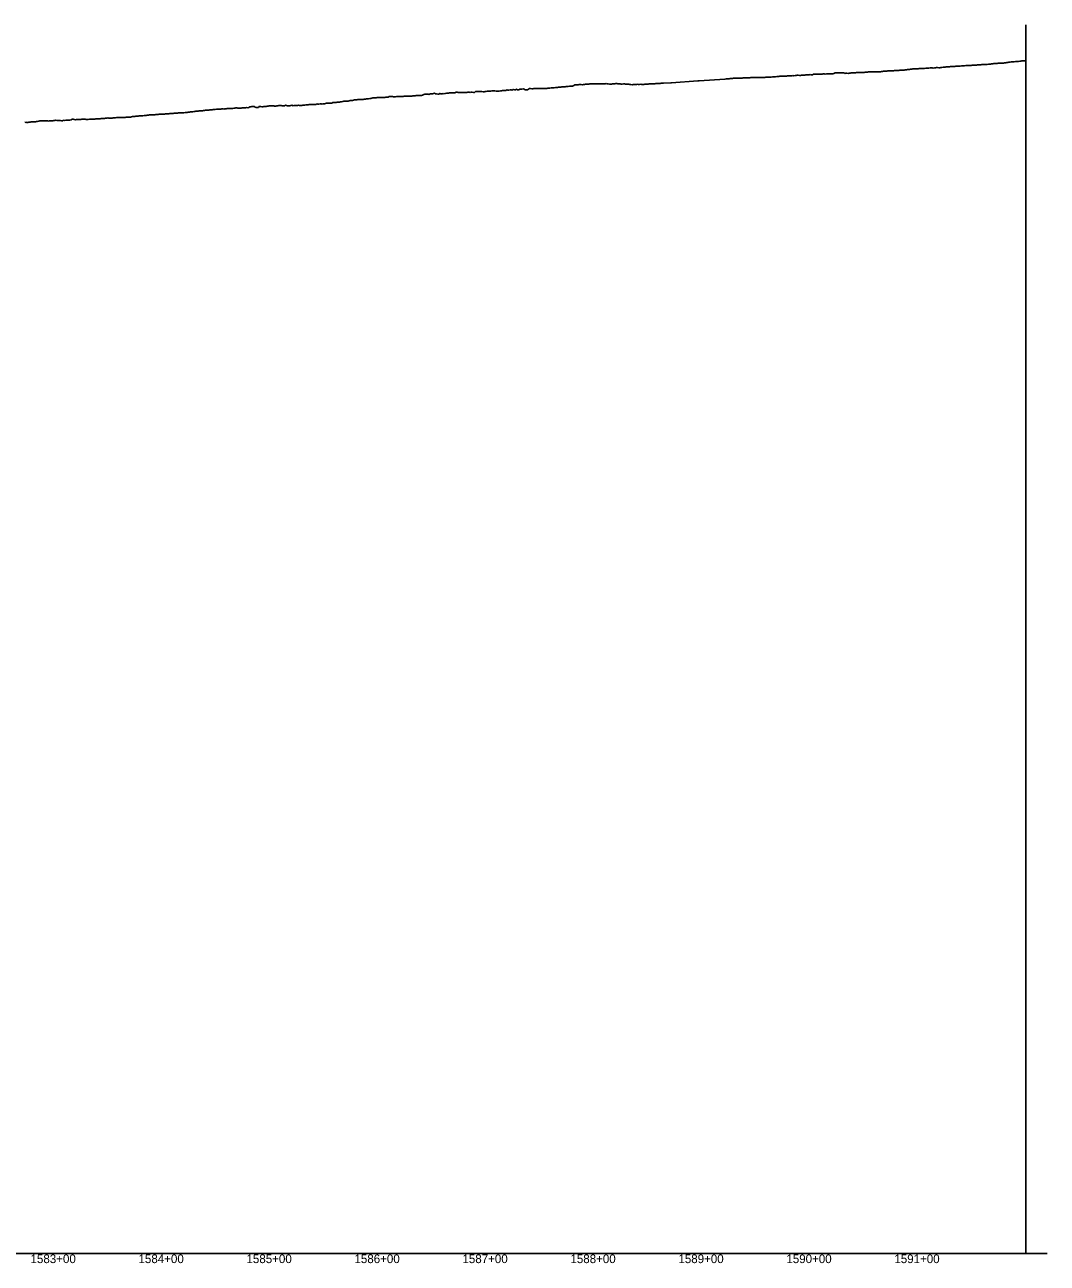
# Model space of a CAD drawing. Extents: x -3793 to 50787, y -1075 to 6138.
# Drawn here: x 45653 to 46600, y 991 to 2138 of the extents above; entities that cross this region are included whole.
import ezdxf

# ---------------------------------------------------------------- set-up
doc = ezdxf.new("R2010")
doc.units = 0
for name, color, linetype in [('RD_DDB_Profile_EX', 7, 'Continuous'), ('RD_DDB_StaTX', 7, 'Continuous'), ('RD_GPK_Profile_Cell', 7, 'Continuous'), ('RD_Sketch10', 7, 'Continuous')]:
    doc.layers.add(name, color=color, linetype=linetype)

msp = doc.modelspace()

# ---------------------------------------------------------------- linework, layer by layer
at = {"layer": 'RD_DDB_Profile_EX'}
for points in [[(46497.465085, 2098.29363), (46498.505957, 2098.426705), (46499.496816, 2098.180835), (46500.461797, 2098.18143), (46501.499836, 2098.376375), (46502.466038, 2098.47338), (46503.492767, 2098.63036), (46504.4603, 2098.679275), (46505.495786, 2098.7742), (46506.496734, 2098.964525), (46507.46699, 2099.06191), (46508.489665, 2099.110295), (46509.461252, 2099.2078), (46510.492684, 2099.256415), (46511.465493, 2099.305485), (46512.485616, 2099.356585), (46513.486563, 2099.45481), (46514.462205, 2099.45539), (46515.489582, 2099.553495), (46516.466445, 2099.60283), (46517.482514, 2099.613595), (46518.483461, 2099.76175), (46519.485533, 2099.814775), (46520.48648, 2099.85834), (46521.457629, 2099.95671), (46522.479412, 2100.04389), (46523.46166, 2100.093525), (46524.482431, 2100.188405), (46525.47329, 2100.185025), (46526.475362, 2100.282225), (46527.47631, 2100.38169), (46528.462612, 2100.38226), (46529.479329, 2100.23418), (46530.457018, 2100.48098), (46531.47226, 2100.62841), (46532.473208, 2100.62739), (46533.47528, 2100.579235), (46534.466139, 2100.62622), (46535.457827, 2100.87435), (46536.506803, 2100.92369), (46537.518164, 2101.020545), (46538.508965, 2101.062415), (46539.510349, 2101.15724), (46540.511718, 2101.25357), (46541.503142, 2101.200335), (46542.506906, 2101.26156), (46543.509615, 2101.266955), (46544.512352, 2101.27275), (46545.505203, 2101.47922), (46546.507953, 2101.53557), (46547.511605, 2101.64673), (46548.514342, 2101.800935), (46549.507264, 2101.857395), (46550.510014, 2102.06439), (46551.513577, 2102.12923), (46552.506575, 2102.233525), (46553.509325, 2102.23593), (46554.511848, 2102.3788), (46555.514585, 2102.52622), (46556.508636, 2102.552225), (46557.511386, 2102.50874), (46558.513838, 2102.553415), (46559.516575, 2102.614355), (46560.510662, 2102.63907), (46561.513447, 2102.88406), (46562.515828, 2103.04658), (46563.508992, 2103.190745), (46564.511742, 2103.245695), (46565.515082, 2103.265115), (46566.517818, 2103.65485), (46567.511053, 2103.566785), (46568.513755, 2103.61911), (46569.515489, 2103.765855), (46570.51676, 2103.86962), (46571.518496, 2104.107135), (46572.509764, 2104.103595), (46573.511498, 2104.152715), (46574.513231, 2104.247435), (46575.514529, 2104.348785), (46576.516265, 2104.545745), (46577.508476, 2104.588705), (46578.510166, 2104.58552), (46579.511899, 2104.638995), (46580.28, 2104.6767)], [(46251.437115, 2084.31352), (46252.063663, 2084.34866), (46276.378556, 2085.9596), (46277.71386, 2086.034105), (46301.559852, 2087.608125), (46302.562959, 2087.800825), (46303.555035, 2087.89338), (46304.55814, 2088.006305), (46305.475573, 2088.052715), (46306.478024, 2088.18667), (46307.480474, 2088.317), (46308.473743, 2088.36771), (46309.475396, 2088.460625), (46310.55486, 2088.49222), (46311.480247, 2088.53588), (46312.473458, 2088.501465), (46313.547614, 2088.41982), (46314.477009, 2088.46681), (46315.47946, 2088.51691), (46316.472625, 2088.556205), (46317.474382, 2088.649415), (46318.476833, 2088.746115), (46319.479283, 2088.796065), (46320.535193, 2088.855145), (46321.474164, 2088.8986), (46322.537088, 2088.89176), (46323.478446, 2088.986325), (46324.471506, 2089.02977), (46325.473368, 2089.120705), (46326.475818, 2089.175955), (46327.478269, 2089.128025), (46328.471268, 2089.1769), (46329.473191, 2089.17072), (46330.525615, 2089.172215), (46331.47806, 2089.168715), (46332.517421, 2089.212255), (46333.472354, 2089.2129), (46334.474804, 2089.261575), (46335.477255, 2089.21451), (46336.47015, 2089.2667), (46337.472177, 2089.30847), (46338.474627, 2089.302525), (46339.477078, 2089.348625), (46340.515668, 2089.39656), (46341.471977, 2089.392445), (46342.507842, 2089.486665), (46343.47624, 2089.53569), (46344.478691, 2089.58347), (46345.471163, 2089.72776), (46346.473613, 2089.871035), (46347.476064, 2089.87011), (46348.478514, 2089.914985), (46349.470986, 2090.01218), (46350.496369, 2090.106085), (46351.475873, 2090.151415), (46352.498264, 2090.35072), (46353.470349, 2090.449145), (46354.472599, 2090.44454), (46355.475049, 2090.45032), (46356.4775, 2090.491225), (46357.470111, 2090.486965), (46358.472422, 2090.53423), (46359.474873, 2090.62737), (46360.48679, 2090.673625), (46361.469868, 2090.86806), (46362.478597, 2090.767435), (46363.474035, 2090.768205), (46364.476486, 2090.91357), (46365.468993, 2090.85948), (46366.471408, 2090.95553), (46367.47437, 2091.1513), (46368.476442, 2091.2021), (46369.478516, 2091.20269), (46370.4705, 2091.153245), (46371.473695, 2091.15877), (46372.475767, 2091.45862), (46373.477844, 2091.459895), (46374.479917, 2091.41124), (46375.483109, 2091.41648), (46376.475093, 2091.56598), (46377.477173, 2091.566715), (46378.480362, 2091.671405), (46379.482434, 2091.772095), (46380.484517, 2091.872825), (46381.476501, 2091.775145), (46382.479687, 2091.73115), (46383.48176, 2092.12718), (46384.483845, 2092.1797), (46385.485918, 2092.23225), (46386.489101, 2092.23467), (46387.481085, 2092.235815), (46388.483174, 2092.235825), (46389.486354, 2092.289865), (46390.488426, 2092.339665), (46391.490518, 2092.389505), (46392.492591, 2092.48925), (46393.48568, 2092.446445), (46394.487752, 2092.39911), (46395.489847, 2092.54887), (46396.491919, 2092.60058), (46397.495093, 2092.555545)], [(46397.495093, 2092.555545), (46398.497165, 2092.55509), (46399.489175, 2092.653285), (46400.492346, 2092.660455), (46401.494418, 2092.71113), (46402.49652, 2092.76837), (46403.498592, 2093.399555), (46404.50176, 2093.640745), (46405.493744, 2093.495235), (46406.495848, 2093.550055), (46407.497921, 2093.59766), (46408.501085, 2093.647895), (46409.503157, 2093.457685), (46410.505265, 2093.41146), (46411.498338, 2093.46516), (46412.500411, 2093.02919), (46413.502521, 2093.07659), (46414.504593, 2093.07894), (46415.507752, 2093.031735), (46416.509824, 2093.178705), (46417.501849, 2093.33106), (46418.503922, 2093.429825), (46419.507077, 2093.43803), (46420.509149, 2093.436695), (46421.511266, 2093.43946), (46422.514419, 2093.593945), (46423.506403, 2093.70062), (46424.508475, 2093.840745), (46425.510547, 2093.839225), (46426.512619, 2093.794095), (46427.513613, 2093.88682), (46428.505597, 2093.941335), (46429.50767, 2093.896135), (46430.509695, 2093.94241), (46431.511767, 2094.040915), (46432.513839, 2094.09365), (46433.505823, 2094.18762), (46434.507895, 2094.333895), (46435.509967, 2094.343105), (46436.51204, 2094.39153), (46437.514112, 2094.35309), (46438.515739, 2094.405945), (46439.508168, 2094.454155), (46440.51024, 2094.35482), (46441.512312, 2094.357725), (46442.513308, 2094.54127), (46443.515381, 2094.49405), (46444.507365, 2094.453205), (46445.509388, 2094.55589), (46446.51146, 2094.702125), (46447.513532, 2094.80054), (46448.515604, 2094.946675), (46449.507588, 2094.990275), (46450.50966, 2095.08857), (46451.511733, 2095.202825), (46452.513805, 2095.294265), (46453.515877, 2095.340215), (46454.507861, 2095.347515), (46455.509933, 2095.35278), (46456.512005, 2095.3534), (46457.513004, 2095.398), (46458.515076, 2095.641725), (46459.517097, 2095.64443), (46460.509081, 2095.69247), (46461.511153, 2095.743035), (46462.513225, 2095.75296), (46463.515297, 2095.846515), (46464.517369, 2095.93762), (46465.509353, 2095.94269), (46466.511426, 2095.96237), (46467.513498, 2096.055815), (46468.51557, 2096.19434), (46469.517642, 2096.38759), (46470.509626, 2096.50499), (46471.511698, 2096.550685), (46472.512699, 2096.693015), (46473.514772, 2096.941165), (46474.51679, 2096.99154), (46475.508774, 2097.132195), (46476.510846, 2097.232675), (46477.512918, 2097.24783), (46478.51499, 2097.25331), (46479.517063, 2097.30143), (46480.519135, 2097.34952), (46481.511119, 2097.447365), (46482.513191, 2097.547915), (46483.464678, 2097.548435), (46484.51621, 2097.64554), (46485.507069, 2097.64714), (46486.46139, 2097.60007), (46487.510089, 2097.69464), (46488.46563, 2097.838225), (46489.513108, 2097.88315), (46490.460342, 2097.978945), (46491.50604, 2097.98724), (46492.506987, 2097.98845), (46493.466583, 2097.989015), (46494.499918, 2097.9377), (46495.460845, 2098.034175), (46496.502938, 2098.19695), (46497.465085, 2098.29363)], [(46046.500997, 2075.06776), (46047.545751, 2074.92179), (46048.547394, 2074.92226), (46049.538682, 2074.96953), (46050.540754, 2074.974125), (46051.501289, 2075.07047), (46052.543774, 2075.511945), (46053.535758, 2075.4602), (46054.536705, 2075.40795), (46055.538777, 2075.31421), (46056.501581, 2075.31466), (46057.541796, 2075.175395), (46058.53378, 2075.17574), (46059.534728, 2075.27274), (46060.5368, 2075.330635), (46061.501873, 2075.23492), (46062.539819, 2075.20984), (46063.531803, 2075.455035), (46064.532751, 2075.53526), (46065.534823, 2075.441125), (46066.502165, 2075.49011), (46067.537508, 2075.459695), (46068.529826, 2075.363345), (46069.530773, 2075.360495), (46070.532846, 2076.28694), (46071.502457, 2076.28725), (46072.525777, 2076.19157), (46073.527849, 2076.190395), (46074.528796, 2076.198795), (46075.530869, 2076.100755), (46076.502749, 2076.10122), (46077.5238, 2075.961335), (46078.525872, 2075.92058), (46079.526819, 2076.114175), (46080.528891, 2076.321735), (46081.503042, 2076.61409), (46082.521823, 2076.60515), (46083.523895, 2076.55176), (46084.524842, 2076.498835), (46085.526914, 2076.791785), (46086.528986, 2076.94225), (46087.52097, 2076.7464), (46088.523072, 2076.740465), (46089.52624, 2076.61328), (46090.528344, 2076.51545), (46091.531509, 2076.62465), (46092.533616, 2076.619315), (46093.52669, 2076.765415), (46094.528799, 2076.961135), (46095.530872, 2077.01166), (46096.534071, 2077.208405), (46097.536144, 2077.16779), (46098.539301, 2077.179125), (46099.531327, 2077.803085), (46100.534482, 2077.51187), (46101.536599, 2077.466445), (46102.539751, 2077.71128), (46103.541871, 2077.674585), (46104.543943, 2077.47722), (46105.537054, 2078.199345), (46106.539127, 2077.815455), (46107.542273, 2077.7254), (46108.544399, 2078.271235), (46109.547542, 2077.66378), (46110.549671, 2077.82211), (46111.542723, 2078.314635), (46112.544854, 2078.3651), (46113.547993, 2078.417565), (46114.550126, 2078.576205), (46115.552198, 2078.429335), (46116.555398, 2077.727755), (46117.547382, 2077.803775), (46118.550515, 2077.841395), (46119.552654, 2078.50378), (46120.555784, 2078.9327), (46121.557926, 2078.951725), (46122.561053, 2078.724035), (46123.553109, 2078.68098), (46124.556234, 2078.868515), (46125.558381, 2078.919235), (46126.560454, 2078.97307), (46127.563576, 2078.983515), (46128.565725, 2078.901525), (46129.558757, 2078.94141), (46130.560909, 2078.938675), (46131.564026, 2078.978975), (46132.566181, 2078.976315), (46133.569295, 2079.030955), (46134.571453, 2079.143325), (46135.564204, 2079.139985), (46136.566636, 2079.141235), (46137.568709, 2079.191925), (46138.571818, 2079.25065), (46139.493812, 2079.43142), (46140.496314, 2079.51606), (46141.488786, 2079.55882), (46142.491236, 2079.601965), (46143.493687, 2079.759785), (46144.486868, 2079.849155), (46145.488609, 2079.93904), (46146.49106, 2080.029235)], [(46146.49106, 2080.029235), (46147.49351, 2080.07971), (46148.48663, 2080.229835), (46149.488432, 2080.27682), (46150.490883, 2080.40834), (46151.493955, 2080.50572), (46152.486998, 2080.55854), (46153.488916, 2080.60271), (46154.491366, 2080.697235), (46155.493817, 2080.75241), (46156.486797, 2080.896735), (46157.488739, 2081.083995), (46158.49119, 2081.271865), (46159.49364, 2081.235855), (46160.486112, 2081.13736), (46161.488562, 2081.72794), (46162.491013, 2082.35016), (46163.493463, 2082.39836), (46164.486571, 2082.446215), (46165.489023, 2082.53015), (46166.491496, 2082.62204), (46167.484291, 2082.627455), (46168.486419, 2082.57618), (46169.488869, 2082.52637), (46170.491319, 2082.62363), (46171.484053, 2082.770955), (46172.486242, 2082.918515), (46173.488692, 2082.86971), (46174.491143, 2082.918435), (46175.483815, 2083.16205), (46176.486714, 2083.259255), (46177.489166, 2083.361495), (46178.491617, 2083.36175), (46179.48422, 2083.26158), (46180.486549, 2083.35855), (46181.488999, 2083.40643), (46182.491449, 2083.40538), (46183.483982, 2083.405165), (46184.486372, 2083.35412), (46185.488822, 2083.352615), (46186.491272, 2083.35142), (46187.483773, 2083.35002), (46188.486196, 2083.40097), (46189.488646, 2083.452325), (46190.490411, 2083.451615), (46191.482247, 2083.500115), (46192.484037, 2083.40031), (46193.485827, 2083.250455), (46194.487617, 2083.151485), (46195.489394, 2083.15131), (46196.481218, 2083.15121), (46197.483008, 2083.200945), (46198.484798, 2083.35045), (46199.486588, 2083.450255), (46200.488378, 2083.550095), (46201.028009, 2083.576935), (46201.490298, 2083.600145), (46202.482282, 2083.30038), (46203.484354, 2083.25079), (46204.486426, 2083.20147), (46205.488498, 2083.10218), (46206.49057, 2083.103145), (46207.482554, 2083.25296), (46208.484627, 2083.302825), (46209.486699, 2083.103355), (46210.488771, 2083.003915), (46211.490843, 2083.104365), (46212.492915, 2082.85677), (46213.484899, 2082.70748), (46214.486971, 2082.60866), (46215.489043, 2082.460115), (46216.491116, 2082.560875), (46217.493188, 2082.61142), (46218.485172, 2082.611875), (46219.487244, 2082.812385), (46220.489316, 2082.91236), (46221.491388, 2082.81438), (46222.49346, 2082.81514), (46223.485444, 2082.86503), (46224.487517, 2082.81576), (46225.488469, 2082.812795), (46226.490542, 2082.813585), (46227.492614, 2082.864635), (46228.494686, 2082.86598), (46229.486671, 2082.966765), (46230.488743, 2083.067025), (46231.490816, 2083.167535), (46232.492888, 2083.26802), (46233.494961, 2083.369145), (46234.486945, 2083.36998), (46235.489017, 2083.421875), (46236.49109, 2083.47199), (46237.494278, 2083.47804), (46238.496362, 2083.530885), (46239.499548, 2083.488515), (46240.491545, 2083.491555), (46241.494729, 2083.59508), (46242.496817, 2083.792465), (46243.499998, 2083.8993), (46244.569357, 2083.856525), (46251.437115, 2084.31352)], [(45846.556902, 2060.776895), (45847.532293, 2060.829235), (45848.524387, 2061.121755), (45849.526195, 2061.028205), (45850.527985, 2060.833025), (45851.530128, 2060.738415), (45852.522229, 2060.850905), (45853.524038, 2060.883005), (45854.52647, 2061.03231), (45855.528259, 2061.130125), (45856.529756, 2061.18239), (45857.530921, 2061.224535), (45858.52299, 2061.27536), (45859.524136, 2061.221625), (45860.525909, 2061.525855), (45861.527053, 2062.056305), (45862.528827, 2062.10097), (45863.529757, 2062.194815), (45864.521768, 2062.25076), (45865.522909, 2062.44636), (45866.524686, 2061.662805), (45867.525827, 2061.410185), (45868.527605, 2061.407505), (45869.528594, 2061.54975), (45870.520546, 2062.537985), (45871.521675, 2062.28649), (45872.523464, 2062.037695), (45873.524593, 2062.08165), (45874.526383, 2062.181445), (45875.527424, 2062.27507), (45876.529217, 2062.423065), (45877.520453, 2062.520335), (45878.522242, 2062.61892), (45879.523371, 2062.810485), (45880.525161, 2062.80881), (45881.52629, 2062.85483), (45882.527413, 2062.90136), (45883.800587, 2062.987585), (45884.521846, 2062.702745), (45885.52392, 2062.703715), (45886.527116, 2062.857085), (45887.529192, 2062.958235), (45888.532385, 2063.11204), (45889.52444, 2063.161445), (45890.527566, 2063.1643), (45891.529648, 2063.01611), (45892.532835, 2062.82205), (45893.53492, 2062.82433), (45894.538104, 2063.619), (45895.540191, 2063.275475), (45896.533285, 2062.789115), (45897.535375, 2062.83834), (45898.538554, 2062.946865), (45899.540647, 2063.242295), (45900.543846, 2063.588125), (45901.545919, 2062.99985), (45902.53903, 2063.157995), (45903.541102, 2063.160985), (45904.544302, 2063.16657), (45905.546374, 2063.271075), (45906.549574, 2063.475615), (45907.551646, 2063.2805), (45908.545052, 2063.23482), (45909.54683, 2063.187105), (45910.550029, 2063.485305), (45911.55319, 2063.539045), (45912.555301, 2063.68656), (45913.55846, 2063.93448), (45914.560532, 2063.940575), (45915.552516, 2063.898285), (45916.554588, 2064.027035), (45917.55666, 2064.133175), (45918.558732, 2064.189395), (45919.549591, 2064.23375), (45920.551664, 2064.241595), (45921.553736, 2064.154985), (45922.555808, 2064.113095), (45923.55788, 2064.64375), (45924.548739, 2064.494915), (45925.550811, 2064.54745), (45926.552883, 2064.64644), (45927.554956, 2064.6454), (45928.557028, 2064.59796), (45929.549012, 2064.841135), (45930.549959, 2064.79787), (45931.552031, 2065.196895), (45932.554103, 2065.437015), (45933.546087, 2065.332085), (45934.54816, 2065.38273), (45935.550232, 2065.387005), (45936.551179, 2065.481665), (45937.553251, 2065.53408), (45938.545235, 2065.87569), (45939.547307, 2065.93162), (45940.549379, 2065.985845), (45941.550365, 2066.085825), (45942.552399, 2066.18465), (45943.544383, 2066.4316), (45944.546455, 2066.43926), (45945.548527, 2066.541745), (45946.550599, 2066.7407)], [(45946.550599, 2066.7407), (45947.541458, 2066.88829), (45948.543531, 2067.232175), (45949.545603, 2067.189755), (45950.547675, 2067.18875), (45951.549747, 2067.23771), (45952.541731, 2067.38814), (45953.542678, 2067.62764), (45954.544751, 2067.874885), (45955.546823, 2067.87722), (45956.548546, 2067.976115), (45957.540879, 2068.1765), (45958.542951, 2068.421865), (45959.543898, 2068.5255), (45960.545971, 2068.427825), (45961.537954, 2068.71802), (45962.540027, 2068.76858), (45963.542099, 2068.77779), (45964.543046, 2068.87441), (45965.545118, 2068.94506), (45966.537102, 2068.960635), (45967.539174, 2069.0379), (45968.541247, 2069.18011), (45969.543319, 2069.277335), (45970.545391, 2069.474505), (45971.537375, 2069.57139), (45972.539447, 2069.673725), (45973.541519, 2069.870775), (45974.543591, 2070.067775), (45975.545664, 2070.21112), (45976.537648, 2070.229475), (45977.53972, 2070.280095), (45978.541792, 2070.42521), (45979.543864, 2070.568395), (45980.545936, 2070.568915), (45981.53792, 2070.58046), (45982.539992, 2070.631065), (45983.542064, 2070.67977), (45984.544137, 2070.63993), (45985.546209, 2070.74445), (45986.548281, 2070.804845), (45987.540265, 2070.90921), (45988.542337, 2070.94625), (45989.544409, 2070.892985), (45990.546481, 2071.56575), (45991.548554, 2071.666215), (45992.540538, 2071.518515), (45993.54261, 2071.47508), (45994.544682, 2071.302165), (45995.546754, 2071.25493), (45996.548826, 2071.403575), (45997.550478, 2071.58967), (45998.542882, 2071.54005), (45999.544955, 2071.5012), (46000.547027, 2071.64975), (46001.549099, 2071.70255), (46002.551171, 2071.65753), (46003.543155, 2071.65148), (46004.545227, 2071.74997), (46005.547299, 2071.79843), (46006.549372, 2071.816675), (46007.551444, 2071.91299), (46008.543428, 2071.91343), (46009.5455, 2071.820865), (46010.547572, 2071.86712), (46011.549644, 2071.96785), (46012.551716, 2072.064025), (46013.553789, 2072.33079), (46014.545773, 2072.35134), (46015.547845, 2072.40196), (46016.549917, 2072.42123), (46017.551989, 2072.429), (46018.554061, 2072.38449), (46019.546045, 2072.51604), (46020.548117, 2072.60958), (46021.550189, 2072.78659), (46022.552262, 2073.589185), (46023.554388, 2073.672865), (46024.546373, 2073.71825), (46025.548445, 2073.775995), (46026.550518, 2073.68383), (46027.55259, 2073.54423), (46028.554663, 2074.01983), (46029.556679, 2073.9726), (46030.548663, 2074.08039), (46031.550735, 2074.37326), (46032.551682, 2074.56128), (46033.553754, 2073.991215), (46034.496666, 2073.94399), (46035.546685, 2073.848355), (46036.548758, 2073.851345), (46037.549705, 2074.4678), (46038.551777, 2074.09173), (46039.542636, 2074.136315), (46040.544708, 2074.284565), (46041.546781, 2074.203485), (46042.547728, 2074.30011), (46043.5498, 2074.635075), (46044.540659, 2074.629855), (46045.542731, 2074.780375), (46046.500997, 2075.06776)], [(45746.95924, 2052.41982), (45747.955428, 2052.42425), (45748.956979, 2052.57893), (45749.960755, 2052.58592), (45750.964383, 2052.59175), (45751.96813, 2052.888705), (45752.962134, 2053.038625), (45753.949928, 2053.189825), (45754.969586, 2053.20173), (45755.97332, 2053.352965), (45756.967121, 2053.36296), (45757.973008, 2053.37441), (45758.976714, 2053.52749), (45759.954837, 2053.580445), (45760.546327, 2053.66997), (45761.538383, 2053.7183), (45762.540173, 2053.77), (45763.541962, 2053.910905), (45764.543752, 2053.960255), (45765.545938, 2054.023595), (45766.537999, 2054.22189), (45767.539789, 2054.36502), (45768.541578, 2054.460705), (45769.543368, 2054.510065), (45770.544921, 2054.471325), (45771.53697, 2054.523215), (45772.53876, 2054.56425), (45773.540549, 2054.66008), (45774.542111, 2054.870855), (45775.543903, 2054.916675), (45776.535941, 2054.963965), (45777.53773, 2055.109915), (45778.539535, 2055.15273), (45779.541108, 2055.148865), (45780.533136, 2055.267915), (45781.534926, 2055.31605), (45782.536715, 2055.36526), (45783.538505, 2055.46135), (45784.540721, 2055.559725), (45785.532753, 2055.509295), (45786.534543, 2055.615125), (45787.536333, 2055.712215), (45788.538123, 2055.810415), (45789.539704, 2055.85865), (45790.531724, 2055.95405), (45791.533514, 2056.01263), (45792.535304, 2056.06084), (45793.536894, 2056.15708), (45794.538686, 2056.2613), (45795.530695, 2056.31081), (45796.532485, 2056.31196), (45797.534287, 2056.407415), (45798.535889, 2056.55571), (45799.527889, 2056.555245), (45800.529678, 2056.601725), (45801.531468, 2056.664675), (45802.533258, 2056.811075), (45803.534871, 2056.854905), (45804.527508, 2057.00453), (45805.529298, 2057.00475), (45806.531088, 2057.254945), (45807.532878, 2057.310625), (45808.534498, 2057.360795), (45809.52714, 2057.610665), (45810.52893, 2057.80698), (45811.530719, 2057.901465), (45812.532522, 2057.94992), (45813.534759, 2058.147385), (45814.526772, 2058.193015), (45815.528575, 2058.35737), (45816.531012, 2058.406985), (45817.553527, 2058.45847), (45818.5344, 2058.604675), (45819.526417, 2058.70221), (45820.528854, 2058.8534), (45821.530644, 2058.90278), (45822.532235, 2059.00011), (45823.524906, 2059.052305), (45824.526696, 2059.108465), (45825.528501, 2059.2579), (45826.530937, 2059.3243), (45827.532494, 2059.416505), (45828.524538, 2059.51258), (45829.526343, 2059.609695), (45830.528779, 2059.71798), (45831.530568, 2059.91006), (45832.532136, 2059.855955), (45833.524831, 2059.95675), (45834.526621, 2060.00368), (45835.52841, 2060.06549), (45836.530216, 2060.066145), (45837.532393, 2059.97487), (45838.524463, 2060.02313), (45839.526269, 2060.275065), (45840.528703, 2060.47894), (45841.530493, 2060.38349), (45842.532038, 2060.376255), (45843.524112, 2060.42449), (45844.526545, 2060.37823), (45845.528335, 2060.377505), (45846.556902, 2060.776895)], [(45653.004791, 2047.37216), (45654.008004, 2047.707285), (45655.010086, 2047.56291), (45655.952131, 2047.610765), (45656.953962, 2047.708665), (45658.006179, 2047.822), (45659.008261, 2047.967565), (45660.011465, 2048.06947), (45660.960071, 2048.1174), (45661.952453, 2048.17293), (45663.007554, 2048.268225), (45664.009635, 2048.37695), (45664.957314, 2048.519435), (45666.013733, 2048.6226), (45666.950952, 2048.957035), (45668.008914, 2049.007585), (45669.010995, 2049.01381), (45669.955785, 2049.014345), (45671.015088, 2048.97334), (45672.016586, 2049.1124), (45673.009157, 2049.02431), (45674.012341, 2048.984485), (45674.954263, 2048.89108), (45676.01643, 2048.99454), (45677.017899, 2049.04217), (45678.019976, 2049.05802), (45678.951513, 2049.10539), (45680.014514, 2049.472035), (45681.01705, 2049.43218), (45681.955791, 2049.57325), (45682.957627, 2049.295755), (45683.950115, 2049.349075), (45684.951915, 2049.493355), (45685.953753, 2049.46289), (45687.019048, 2049.17904), (45688.022184, 2049.19096), (45688.958015, 2049.565265), (45689.950532, 2049.47534), (45691.018165, 2049.61584), (45691.953508, 2049.52314), (45692.955347, 2049.52689), (45694.023558, 2049.720645), (45694.957732, 2049.771965), (45695.950278, 2050.008335), (45696.952118, 2050.62419), (45698.02325, 2050.552165), (45698.955758, 2050.18049), (45699.956904, 2050.116955), (45700.950017, 2050.15985), (45701.952378, 2050.163395), (45702.954779, 2050.20659), (45703.956544, 2050.343535), (45704.9496, 2050.433835), (45705.951965, 2050.583995), (45706.954367, 2050.486755), (45707.957339, 2050.52405), (45708.949727, 2050.47083), (45709.952131, 2050.328325), (45710.954536, 2050.240445), (45711.95694, 2050.28652), (45712.949332, 2050.46781), (45713.951737, 2050.464315), (45714.954142, 2050.565435), (45715.95652, 2050.56871), (45716.948944, 2050.61456), (45717.95135, 2050.65443), (45718.953756, 2050.794735), (45719.956138, 2050.791465), (45720.949506, 2050.78564), (45721.951558, 2050.88212), (45722.953945, 2051.02546), (45723.956354, 2051.173655), (45724.949078, 2051.074435), (45725.95119, 2051.17076), (45726.953582, 2051.2699), (45727.955991, 2051.458455), (45728.948657, 2051.55245), (45729.951039, 2051.744825), (45730.953225, 2051.548155), (45731.955636, 2051.595745), (45732.948819, 2051.588065), (45733.951217, 2051.58533), (45734.953482, 2051.683105), (45735.955894, 2051.680005), (45736.948421, 2051.77652), (45737.950819, 2052.069185), (45738.953145, 2052.115205), (45739.955554, 2052.065005), (45740.948029, 2052.010875), (45741.950428, 2052.006885), (45742.952827, 2052.00274), (45743.955478, 2052.000915), (45744.949402, 2052.20535), (45745.955455, 2052.26466), (45746.95924, 2052.41982)]]:
    msp.add_lwpolyline(points, dxfattribs=at)
at = {"layer": 'RD_GPK_Profile_Cell'}
msp.add_line((1000, 1000), (46600, 1000), dxfattribs=at)
at = {"layer": 'RD_Sketch10'}
msp.add_line((46580.279908, 1000), (46580.279908, 2138.027692), dxfattribs=at)

# ---------------------------------------------------------------- texts
at = {"layer": 'RD_DDB_StaTX'}
for s, p in [('1583+00', (45658.415471, 991)), ('1584+00', (45758.415471, 991)), ('1585+00', (45858.415471, 991)), ('1586+00', (45958.415471, 991)), ('1587+00', (46058.415471, 991)), ('1588+00', (46158.415471, 991)), ('1589+00', (46258.415471, 991)), ('1590+00', (46358.415471, 991)), ('1591+00', (46458.415471, 991))]:
    msp.add_text(s, height=8, dxfattribs=at).set_placement(p)

doc.saveas('drawing.dxf')
